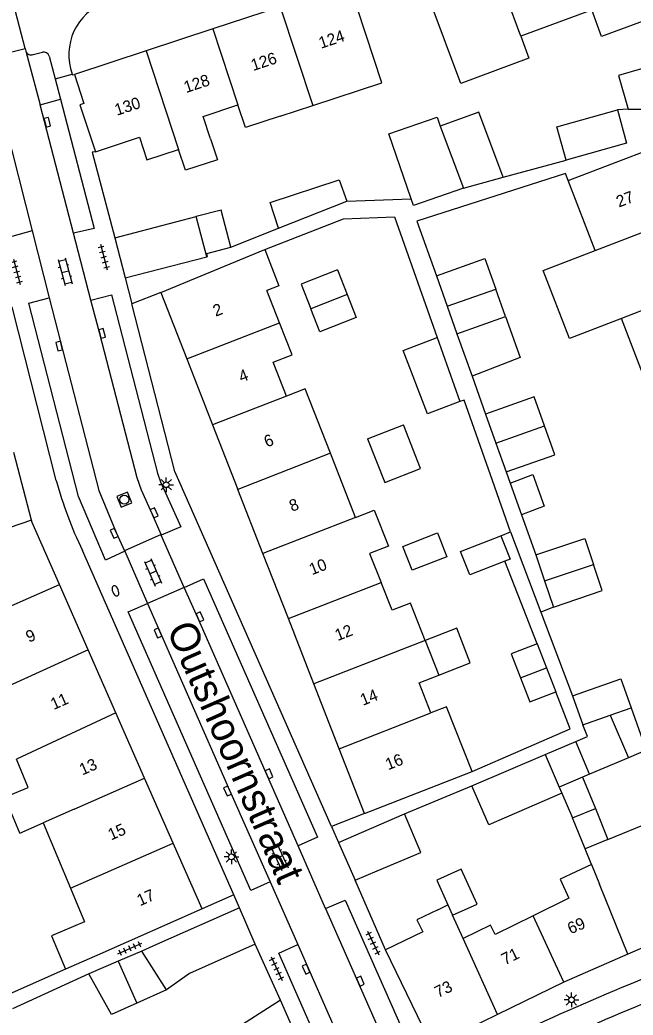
# Model space of a CAD drawing. Extents: x 131000 to 133014, y 396499 to 399001.
# Drawn here: x 132851.2 to 132903.7, y 397454.2 to 397539.4 of the extents above; entities that cross this region are included whole.
import ezdxf

# ---------------------------------------------------------------- set-up
doc = ezdxf.new("R2010")
doc.units = 0
for name, color, linetype in [('gg-afsc-erfafscheiding', 7, 'Continuous'), ('gg-afsc-muur', 7, 'Continuous'), ('gg-anno-huisnummerreeks BGT', 7, 'Continuous'), ('gg-anno-openbare ruimte label', 7, 'Continuous'), ('gg-bbg-bijgebouw', 7, 'Continuous'), ('gg-bbg-gedigitaliseerde bebouwing', 7, 'Continuous'), ('gg-bbg-gedigitaliseerde bijgebouw', 7, 'Continuous'), ('gg-bbg-hoofdgebouw', 7, 'Continuous'), ('gg-bbg-luifel en loopbrug', 7, 'Continuous'), ('gg-bbg-tussenscheiding', 7, 'Continuous'), ('gg-knt-verharding', 7, 'Continuous'), ('gg-knt-verharding nz', 7, 'Continuous'), ('gt-grn-weggrens', 7, 'Continuous'), ('gt-symb-brandkraan', 7, 'Continuous'), ('gt-symb-klinker verharding', 7, 'Continuous'), ('gt-symb-kolk', 7, 'Continuous'), ('gt-symb-lichtmast', 7, 'Continuous'), ('gt-symb-rioolschacht', 7, 'Continuous'), ('gt-symb-tegel verharding', 7, 'Continuous')]:
    doc.layers.add(name, color=color, linetype=linetype)

# ---------------------------------------------------------------- blocks, each defined once
blk = doc.blocks.new('gt0-KOLK')
at = {"layer": 'gt-symb-kolk'}
blk.add_lwpolyline([(0, 0), (0.375, 0), (0.375, 0.4), (-0.375, 0.4), (-0.375, 0), (0, 0)], dxfattribs=at)
blk = doc.blocks.new('gt0-KL1')
at = {"layer": 'gt-symb-klinker verharding'}
for p, q in [((-1.15, 0.3), (1.15, 0.3)), ((-1, -0.3), (-1, 0.3)), ((-0.5, 0.3), (-0.5, 0.45)), ((0, -0.3), (0, 0.3)), ((0.5, 0.3), (0.5, 0.45)), ((1, -0.3), (1, 0.3)), ((-1.15, -0.3), (1.15, -0.3)), ((-0.5, -0.45), (-0.5, -0.3)), ((0.5, -0.45), (0.5, -0.3))]:
    blk.add_line(p, q, dxfattribs=at)
blk = doc.blocks.new('gt0-TEG1')
at = {"layer": 'gt-symb-tegel verharding'}
for p, q in [((-1.125, 0), (1.125, 0)), ((-0.9, -0.25), (-0.9, 0.25)), ((-0.45, -0.25), (-0.45, 0.25)), ((0, -0.25), (0, 0.25)), ((0.45, -0.25), (0.45, 0.25)), ((0.9, -0.25), (0.9, 0.25))]:
    blk.add_line(p, q, dxfattribs=at)
blk = doc.blocks.new('gt0-LMAST')
at = {"layer": 'gt-symb-lichtmast'}
for p, q in [((-0.182, 0.173), (-0.447, 0.438)), ((-0.005, 0.246), (-0.005, 0.621)), ((0.172, 0.173), (0.437, 0.438)), ((-0.255, -0.004), (-0.63, -0.004)), ((-0.182, -0.181), (-0.447, -0.446)), ((-0.005, -0.254), (-0.005, -0.629)), ((0.437, -0.446), (0.172, -0.181)), ((0.245, -0.004), (0.62, -0.004))]:
    blk.add_line(p, q, dxfattribs=at)
blk.add_circle((-0.005, -0.004), 0.25, dxfattribs=at)
blk = doc.blocks.new('gt0-BR')
at = {"layer": 'gt-symb-brandkraan'}
for centre, radius, start, end in [((-0.244, 0), 0.206, 107.56694, 252.43307), ((0.599, -2.664), 3, 106.89205, 107.56694), ((0, -0.691), 0.938, 73.10799, 106.89205), ((-0.599, -2.664), 3, 72.43309, 73.10799), ((0.244, 0), 0.206, 287.56695, 72.43309), ((0.599, 2.664), 3, 252.43307, 253.10797), ((0, 0.691), 0.938, 253.10797, 286.89206), ((-0.599, 2.664), 3, 286.89206, 287.56695)]:
    blk.add_arc(centre, radius, start, end, dxfattribs=at)
blk = doc.blocks.new('gt0-RS')
at = {"layer": 'gt-symb-rioolschacht'}
blk.add_lwpolyline([(-0.5, -0.5), (0.5, -0.5), (0.5, 0.5), (-0.5, 0.5)], close=True, dxfattribs=at)
blk.add_circle((0, 0), 0.375, dxfattribs=at)

msp = doc.modelspace()

# ---------------------------------------------------------------- linework, layer by layer
at = {"layer": 'gg-afsc-erfafscheiding'}
for p, q in [((132903.24, 397531.775), (132902.322, 397531.721)), ((132892.55, 397525.95), (132897.933, 397527.421)), ((132879.173, 397523.912), (132884.686, 397524.113)), ((132872.157, 397519.757), (132878.885, 397522.391)), ((132869.255, 397519.977), (132873.337, 397521.589)), ((132863.27, 397516.08), (132860.786, 397515.11)), ((132889.891, 397508.937), (132891.05, 397505.681)), ((132892.815, 397500.723), (132893.152, 397499.776)), ((132893.181, 397495.596), (132891.629, 397500)), ((132894.117, 397497.066), (132895.34, 397493.63)), ((132892.351, 397495.272), (132893.181, 397495.596)), ((132893.181, 397495.596), (132895.769, 397488.738)), ((132894.087, 397489.509), (132892.69, 397493.084)), ((132895.45, 397486.015), (132894.087, 397489.509)), ((132896.844, 397489.158), (132895.769, 397488.738)), ((132895.769, 397488.738), (132898.481, 397481.553)), ((132898.295, 397478.732), (132897.05, 397481.916)), ((132889.892, 397475.091), (132898.295, 397478.732)), ((132884.105, 397471.47), (132889.866, 397473.87)), ((132880.7, 397471.48), (132877.873, 397470.377)), ((132855.112, 397458.175), (132849.516, 397455.691)), ((132857.106, 397457.775), (132850.576, 397454.777))]:
    msp.add_line(p, q, dxfattribs=at)
for points in [[(132898.115, 397525.666), (132897.879, 397526.278), (132885.171, 397522.191), (132886.835, 397517.52)], [(132878.885, 397522.391), (132883.27, 397522.559), (132886.909, 397512.231)], [(132891.629, 397500), (132889.212, 397506.862), (132888.838, 397506.756)]]:
    msp.add_lwpolyline(points, dxfattribs=at)
at = {"layer": 'gg-afsc-muur'}
for p, q in [((132854.32, 397500), (132850.537, 397514.873)), ((132877.873, 397470.377), (132864.812, 397500)), ((132869.506, 397464.526), (132856.559, 397494.012)), ((132882.49, 397459.83), (132879.88, 397465.77)), ((132873.5, 397455.517), (132871.348, 397460.3))]:
    msp.add_line(p, q, dxfattribs=at)
for points in [[(132857.68, 397528.13), (132857.39, 397528.09), (132859.33, 397520.76)], [(132864.812, 397500), (132864.48, 397500.752), (132860.786, 397515.11)]]:
    msp.add_lwpolyline(points, dxfattribs=at)
msp.add_arc((132887.511, 397508.998), 34.389, 195.16819, 205.83481, dxfattribs=at)
at = {"layer": 'gg-bbg-bijgebouw'}
for p, q in [((132859.33, 397520.76), (132860.21, 397517.35)), ((132860.21, 397517.35), (132867.193, 397519.151)), ((132889.866, 397473.87), (132896.139, 397476.535)), ((132878.48, 397469), (132884.105, 397471.47)), ((132878.48, 397469), (132879.88, 397465.77)), ((132871.348, 397460.3), (132870.002, 397463.426)), ((132861.639, 397459.72), (132859.608, 397458.848)), ((132871.348, 397460.3), (132865.707, 397457.8))]:
    msp.add_line(p, q, dxfattribs=at)
for points in [[(132903.24, 397531.775), (132904.811, 397531.786), (132909.356, 397533.095)], [(132897.933, 397527.421), (132897.135, 397530.265), (132902.322, 397531.721)], [(132902.322, 397531.721), (132903.109, 397528.879), (132897.933, 397527.421)], [(132867.193, 397519.151), (132867.267, 397519.17), (132867.2, 397519.427), (132869.255, 397519.977)], [(132870.002, 397463.426), (132862.907, 397460.281), (132861.639, 397459.72)]]:
    msp.add_lwpolyline(points, dxfattribs=at)
at = {"layer": 'gg-bbg-gedigitaliseerde bebouwing'}
for p, q in [((132900.027, 397540.231), (132894.06, 397538.018)), ((132873.48, 397531.177), (132876.26, 397532.093)), ((132898.115, 397525.666), (132905.57, 397528.54)), ((132862.07, 397527.43), (132864.791, 397528.33)), ((132900.418, 397519.695), (132898.115, 397525.666)), ((132873.421, 397513.497), (132872.349, 397516.245)), ((132904.988, 397507.85), (132902.667, 397513.864)), ((132879.933, 397496.829), (132877.788, 397502.32)), ((132885.875, 397486.3), (132887.04, 397483.319)), ((132886.914, 397473.921), (132889.892, 397475.091)), ((132851.22, 397469.818), (132853.196, 397470.687)), ((132853.196, 397470.687), (132855.538, 397465.101)), ((132901.518, 397469.269), (132905.139, 397470.742)), ((132900.11, 397467.118), (132899.559, 397468.472)), ((132886.97, 397463.25), (132885.17, 397462.38)), ((132886.97, 397463.25), (132887.826, 397463.664)), ((132889.123, 397460.783), (132888.226, 397462.776)), ((132895.129, 397462.74), (132891.868, 397461.132))]:
    msp.add_line(p, q, dxfattribs=at)
for points in [[(132894.06, 397538.018), (132894.745, 397536.132), (132888.921, 397533.97), (132885, 397544.54)], [(132876.26, 397532.093), (132882.167, 397534.038), (132879.4, 397542.48)], [(132906.92, 397540.19), (132900.964, 397538.01), (132900.137, 397540.272), (132900.027, 397540.231)], [(132867.521, 397529.233), (132866.886, 397531.162), (132869.867, 397532.144)], [(132873.48, 397531.177), (132870.506, 397530.199), (132869.867, 397532.144)], [(132867.521, 397529.233), (132868.107, 397527.45), (132865.375, 397526.552), (132864.791, 397528.33)], [(132872.157, 397519.757), (132873.372, 397516.645), (132872.349, 397516.245)], [(132902.667, 397513.864), (132898.217, 397512.148), (132895.968, 397517.979), (132900.418, 397519.695)], [(132874.005, 397507.218), (132872.875, 397510.112), (132874.495, 397510.744), (132873.421, 397513.497)], [(132877.788, 397502.32), (132875.627, 397507.852), (132874.005, 397507.218)], [(132879.933, 397496.829), (132881.525, 397497.45), (132882.733, 397494.381), (132881.123, 397493.752), (132882.111, 397491.271)], [(132885.875, 397486.3), (132884.623, 397489.504), (132883.043, 397488.887), (132882.111, 397491.271)], [(132886.362, 397480.101), (132885.361, 397482.663), (132887.04, 397483.319)], [(132889.892, 397475.091), (132887.716, 397480.633), (132886.362, 397480.101)], [(132851.22, 397469.818), (132849.931, 397472.892), (132851.923, 397473.726), (132850.912, 397476.138)], [(132900.11, 397467.118), (132897.417, 397465.881), (132898.172, 397464.24), (132895.129, 397462.74)], [(132855.538, 397465.101), (132856.747, 397462.216), (132853.902, 397461.007), (132855.112, 397458.175)], [(132891.868, 397461.132), (132891.47, 397461.94), (132889.123, 397460.783)]]:
    msp.add_lwpolyline(points, dxfattribs=at)
at = {"layer": 'gg-bbg-gedigitaliseerde bijgebouw'}
for p, q in [((132889.161, 397525.009), (132892.55, 397525.95)), ((132873.337, 397521.589), (132879.173, 397523.912)), ((132859.33, 397520.76), (132866.295, 397522.581)), ((132878.386, 397518.031), (132879.218, 397515.904)), ((132886.835, 397517.52), (132887.76, 397514.919)), ((132892.745, 397514.038), (132891.913, 397516.373)), ((132887.76, 397514.919), (132888.6, 397512.562)), ((132888.6, 397512.562), (132892.745, 397514.038)), ((132886.909, 397512.231), (132888.838, 397506.756)), ((132891.05, 397505.681), (132891.932, 397503.202)), ((132880.957, 397503.559), (132884.031, 397504.76)), ((132891.932, 397503.202), (132892.815, 397500.723)), ((132893.152, 397499.776), (132894.117, 397497.066)), ((132888.909, 397493.928), (132892.351, 397495.272)), ((132895.34, 397493.63), (132896.092, 397491.394)), ((132896.092, 397491.394), (132896.844, 397489.158)), ((132895.45, 397486.015), (132896.25, 397483.966)), ((132896.25, 397483.966), (132897.05, 397481.916)), ((132898.481, 397481.553), (132899.356, 397479.071)), ((132899.356, 397479.071), (132901.716, 397479.903)), ((132901.716, 397479.903), (132903.26, 397476.268)), ((132896.139, 397476.535), (132898.754, 397477.646)), ((132899.939, 397474.857), (132898.754, 397477.646)), ((132899.939, 397474.857), (132899.348, 397474.606)), ((132899.348, 397474.606), (132897.345, 397473.756)), ((132897.345, 397473.756), (132897.571, 397473.236)), ((132898.478, 397471.131), (132900.437, 397471.928)), ((132900.437, 397471.928), (132901.518, 397469.269)), ((132899.559, 397468.472), (132898.478, 397471.131)), ((132859.608, 397458.848), (132861.206, 397455.265)), ((132865.707, 397457.8), (132863.752, 397456.401)), ((132863.752, 397456.401), (132861.206, 397455.265))]:
    msp.add_line(p, q, dxfattribs=at)
for points in [[(132908.31, 397536.37), (132902.406, 397534.67), (132903.24, 397531.775)], [(132884.686, 397524.113), (132882.776, 397529.675), (132886.912, 397531.096), (132887.177, 397530.311)], [(132892.55, 397525.95), (132890.484, 397531.534), (132887.177, 397530.311)], [(132873.337, 397521.589), (132872.611, 397523.797), (132878.522, 397525.74), (132879.173, 397523.912)], [(132889.161, 397525.009), (132884.883, 397523.54), (132884.686, 397524.113)], [(132869.255, 397519.977), (132868.439, 397523.135), (132866.295, 397522.581)], [(132886.835, 397517.52), (132890.98, 397518.996), (132891.913, 397516.373)], [(132878.386, 397518.031), (132875.265, 397516.811), (132876.096, 397514.686)], [(132879.218, 397515.904), (132879.988, 397513.934), (132876.867, 397512.714), (132876.096, 397514.686)], [(132888.838, 397506.756), (132886.084, 397505.694), (132883.997, 397511.108), (132886.909, 397512.231)], [(132896.078, 397504.677), (132895.195, 397507.156), (132891.05, 397505.681)], [(132880.957, 397503.559), (132882.418, 397499.821), (132885.492, 397501.023), (132884.031, 397504.76)], [(132892.815, 397500.723), (132896.96, 397502.198), (132896.078, 397504.677)], [(132893.152, 397499.776), (132895.093, 397500.505), (132896.057, 397497.794), (132894.117, 397497.066)], [(132887.747, 397493.474), (132884.766, 397492.309), (132883.965, 397494.358), (132886.946, 397495.523), (132887.747, 397493.474)], [(132892.351, 397495.272), (132893.137, 397493.259), (132892.69, 397493.084)], [(132895.34, 397493.63), (132899.526, 397495.037), (132900.275, 397492.81)], [(132892.69, 397493.084), (132889.696, 397491.915), (132888.909, 397493.928)], [(132896.844, 397489.158), (132901.03, 397490.565), (132900.275, 397492.81)], [(132895.45, 397486.015), (132893.231, 397485.147), (132894.032, 397483.098)], [(132894.032, 397483.098), (132894.833, 397481.049), (132897.05, 397481.916)], [(132898.481, 397481.553), (132902.623, 397483.013), (132903.506, 397480.534)], [(132903.506, 397480.534), (132904.793, 397476.92), (132903.26, 397476.268)], [(132897.571, 397473.236), (132891.319, 397470.522), (132889.866, 397473.87)], [(132879.88, 397465.77), (132881.773, 397466.591), (132885.499, 397468.159), (132884.105, 397471.47)], [(132888.226, 397462.776), (132890.323, 397463.722), (132888.966, 397466.73), (132886.869, 397465.784), (132887.826, 397463.664)]]:
    msp.add_lwpolyline(points, dxfattribs=at)
at = {"layer": 'gg-bbg-hoofdgebouw'}
for p, q in [((132873.482, 397540.537), (132867.729, 397538.648)), ((132867.729, 397538.648), (132862.003, 397536.767)), ((132862.003, 397536.767), (132855.89, 397534.76)), ((132863.27, 397516.08), (132872.157, 397519.757)), ((132863.27, 397516.08), (132865.488, 397510.405)), ((132865.488, 397510.405), (132867.697, 397504.752)), ((132867.697, 397504.752), (132869.859, 397499.22)), ((132852.207, 397496.594), (132850.695, 397502.381)), ((132872.003, 397493.734), (132869.859, 397499.22)), ((132874.177, 397488.17), (132872.003, 397493.734)), ((132857.044, 397485.512), (132854.586, 397491.101)), ((132876.361, 397482.583), (132874.177, 397488.17)), ((132859.421, 397480.109), (132857.044, 397485.512)), ((132878.527, 397477.04), (132876.361, 397482.583)), ((132861.884, 397474.508), (132859.421, 397480.109)), ((132880.7, 397471.48), (132878.527, 397477.04)), ((132864.322, 397468.965), (132861.884, 397474.508)), ((132880.7, 397471.48), (132886.914, 397473.921)), ((132866.8, 397463.33), (132864.322, 397468.965)), ((132886.224, 397452.092), (132882.49, 397459.83)), ((132903.227, 397459.453), (132897.729, 397457.066)), ((132897.729, 397457.066), (132892.058, 397454.284))]:
    msp.add_line(p, q, dxfattribs=at)
for points in [[(132855.89, 397534.76), (132856.69, 397532.27), (132856.34, 397532.16), (132857.68, 397528.13)], [(132857.68, 397528.13), (132861.43, 397529.37), (132862.07, 397527.43)], [(132854.586, 397491.101), (132852.26, 397496.39), (132852.207, 397496.594)], [(132866.8, 397463.33), (132858.064, 397459.448), (132855.112, 397458.175)], [(132885.17, 397462.38), (132885.67, 397461.37), (132882.49, 397459.83)], [(132908.951, 397461.785), (132905.73, 397460.54), (132903.227, 397459.453)], [(132873.5, 397455.517), (132869.129, 397452.721), (132869.997, 397451.279)], [(132876.886, 397447.356), (132874.271, 397451.457), (132875.038, 397452.007), (132873.5, 397455.517)], [(132892.058, 397454.284), (132886.49, 397451.54), (132886.224, 397452.092)]]:
    msp.add_lwpolyline(points, dxfattribs=at)
at = {"layer": 'gg-bbg-luifel en loopbrug'}
for p, q in [((132888.6, 397512.562), (132889.891, 397508.937)), ((132903.26, 397476.268), (132899.939, 397474.857)), ((132899.348, 397474.606), (132900.437, 397471.928)), ((132897.571, 397473.236), (132898.478, 397471.131)), ((132859.608, 397458.848), (132857.106, 397457.775))]:
    msp.add_line(p, q, dxfattribs=at)
for points in [[(132892.745, 397514.038), (132893.998, 397510.521), (132889.891, 397508.937)], [(132887.04, 397483.319), (132889.74, 397484.374), (132888.575, 397487.355), (132885.875, 397486.3)], [(132898.754, 397477.646), (132899.777, 397478.081), (132899.356, 397479.071)], [(132861.206, 397455.265), (132859.035, 397454.297), (132857.106, 397457.775)]]:
    msp.add_lwpolyline(points, dxfattribs=at)
at = {"layer": 'gg-bbg-tussenscheiding'}
for p, q in [((132894.06, 397538.018), (132890.898, 397546.729)), ((132873.482, 397540.537), (132876.26, 397532.093)), ((132867.729, 397538.648), (132869.867, 397532.144)), ((132862.003, 397536.767), (132864.791, 397528.33)), ((132887.177, 397530.311), (132889.161, 397525.009)), ((132867.193, 397519.151), (132866.295, 397522.581)), ((132900.418, 397519.695), (132907.873, 397522.57)), ((132910.122, 397516.738), (132902.667, 397513.864)), ((132879.218, 397515.904), (132876.096, 397514.686)), ((132887.76, 397514.919), (132891.913, 397516.373)), ((132865.488, 397510.405), (132873.421, 397513.497)), ((132874.005, 397507.218), (132867.697, 397504.752)), ((132891.932, 397503.202), (132896.078, 397504.677)), ((132877.788, 397502.32), (132869.859, 397499.22)), ((132852.207, 397496.594), (132846.113, 397494.518)), ((132879.933, 397496.829), (132872.003, 397493.734)), ((132896.092, 397491.394), (132900.275, 397492.81)), ((132848.748, 397488.528), (132854.586, 397491.101)), ((132874.177, 397488.17), (132882.111, 397491.271)), ((132885.875, 397486.3), (132876.361, 397482.583)), ((132857.044, 397485.512), (132844.093, 397479.583)), ((132894.032, 397483.098), (132896.25, 397483.966)), ((132859.421, 397480.109), (132850.912, 397476.138)), ((132878.527, 397477.04), (132886.362, 397480.101)), ((132901.716, 397479.903), (132903.506, 397480.534)), ((132896.139, 397476.535), (132897.345, 397473.756)), ((132855.849, 397471.854), (132861.884, 397474.508)), ((132855.849, 397471.854), (132853.196, 397470.687)), ((132855.538, 397465.101), (132864.322, 397468.965)), ((132901.518, 397469.269), (132899.559, 397468.472)), ((132900.11, 397467.118), (132900.79, 397465.446)), ((132903.227, 397459.453), (132900.79, 397465.446)), ((132887.826, 397463.664), (132888.226, 397462.776)), ((132897.729, 397457.066), (132895.129, 397462.74)), ((132892.058, 397454.284), (132889.123, 397460.783)), ((132863.752, 397456.401), (132861.639, 397459.72))]:
    msp.add_line(p, q, dxfattribs=at)
at = {"layer": 'gg-knt-verharding'}
for p, q in [((132848.549, 397536.188), (132851.649, 397536.986)), ((132851.649, 397536.986), (132851.718, 397536.758)), ((132852.343, 397536.455), (132853.132, 397536.667)), ((132853.727, 397536.307), (132854.231, 397534.367)), ((132854.231, 397534.367), (132855.682, 397534.78)), ((132854.231, 397534.367), (132854.681, 397532.636)), ((132852.952, 397532.163), (132854.681, 397532.636)), ((132852.251, 397521.366), (132853.724, 397515.624)), ((132857.288, 397515.42), (132855.802, 397521.16)), ((132863.284, 397495.364), (132860.161, 397493.985)), ((132863.311, 397495.32), (132863.284, 397495.364)), ((132865.271, 397490.832), (132863.311, 397495.32)), ((132860.161, 397493.985), (132860.183, 397493.942)), ((132860.183, 397493.942), (132862.131, 397489.464)), ((132865.271, 397490.832), (132862.131, 397489.464)), ((132877.368, 397463.36), (132875.006, 397468.735)), ((132872.628, 397465.65), (132874.985, 397460.277)), ((132869.506, 397464.526), (132866.8, 397463.33))]:
    msp.add_line(p, q, dxfattribs=at)
for points in [[(132855.682, 397534.78), (132855.696, 397534.732), (132855.89, 397534.76)], [(132852.251, 397521.366), (132850.522, 397520.877), (132847.56, 397532.423)], [(132854.681, 397532.636), (132857.554, 397521.574), (132855.802, 397521.16)], [(132857.288, 397515.42), (132859.047, 397515.885), (132862.979, 397500.614), (132863.245, 397499.885), (132864.968, 397496.034), (132863.311, 397495.32)], [(132860.183, 397493.942), (132858.537, 397493.175), (132856.231, 397498.638), (132851.987, 397515.177), (132853.724, 397515.624)], [(132865.271, 397490.832), (132866.929, 397491.568), (132876.659, 397469.461), (132875.006, 397468.735)], [(132872.628, 397465.65), (132870.961, 397464.894), (132860.478, 397488.761), (132862.131, 397489.464)], [(132877.368, 397463.36), (132879.024, 397464.086), (132884.56, 397451.537)], [(132878.349, 397448.193), (132873.35, 397459.547), (132874.985, 397460.277)]]:
    msp.add_lwpolyline(points, dxfattribs=at)
for centre, radius, start, end in [((132860.223, 397536.423), 4.829, 110.58579, 199.88633), ((132852.168, 397536.889), 0.468, 196.28729, 291.98449), ((132853.216, 397536.135), 0.539, 18.64758, 99.00101), ((132988.049, 397251.791), 221.872, 109.46317, 115.41293)]:
    msp.add_arc(centre, radius, start, end, dxfattribs=at)
at = {"layer": 'gg-knt-verharding nz'}
for p, q in [((132851.718, 397536.758), (132852.952, 397532.163)), ((132849.312, 397532.861), (132852.251, 397521.366)), ((132855.802, 397521.16), (132852.952, 397532.163)), ((132877.368, 397463.36), (132882.859, 397450.873)), ((132874.985, 397460.277), (132879.752, 397449.478))]:
    msp.add_line(p, q, dxfattribs=at)
for points in [[(132853.724, 397515.624), (132857.972, 397499.143), (132859.461, 397495.549), (132860.161, 397493.985)], [(132863.284, 397495.364), (132862.514, 397497.141), (132861.603, 397499.155), (132861.24, 397500.226), (132858.051, 397512.535), (132857.288, 397515.42)], [(132875.006, 397468.735), (132866.432, 397488.244), (132865.271, 397490.832)], [(132862.131, 397489.464), (132869.149, 397473.501), (132872.628, 397465.65)]]:
    msp.add_lwpolyline(points, dxfattribs=at)
for centre, radius, start, end in [((132988.496, 397251.263), 220.551, 109.69416, 115.44154), ((132986.761, 397256.654), 209.904, 109.19905, 115.60111)]:
    msp.add_arc(centre, radius, start, end, dxfattribs=at)
at = {"layer": 'gt-grn-weggrens'}
for p, q in [((132851.649, 397536.986), (132850.342, 397542.065)), ((132860.21, 397517.35), (132860.786, 397515.11)), ((132877.873, 397470.377), (132878.48, 397469)), ((132870.002, 397463.426), (132869.506, 397464.526))]:
    msp.add_line(p, q, dxfattribs=at)

# ---------------------------------------------------------------- block references
at = {"layer": 'gt-symb-brandkraan', "rotation": 112.02484593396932}
msp.add_blockref('gt0-BR', (132859.389, 397490.552), dxfattribs=at)
at = {"layer": 'gt-symb-klinker verharding'}
for p, rotation in [((132855.083, 397517.87), -74.99108632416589), ((132862.595, 397492.136), -66.48544331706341), ((132873.409, 397467.767), -65.04884837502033)]:
    msp.add_blockref('gt0-KL1', p, dxfattribs=dict(at, rotation=rotation))
at = {"layer": 'gt-symb-kolk'}
for p, rotation in [((132853.36, 397530.603), -75.51896562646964), ((132858.051, 397512.535), -75.46349079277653), ((132854.766, 397511.545), 104.30027744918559), ((132862.514, 397497.141), -66.53799977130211), ((132859.461, 397495.549), 112.5141126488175), ((132866.432, 397488.244), -66.22952419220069), ((132863.205, 397487.019), 113.69497103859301), ((132872.345, 397474.812), -66.35749834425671), ((132869.149, 397473.501), 113.77047580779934), ((132875.877, 397458.255), 113.77047580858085), ((132880.155, 397457.055), -66.35749834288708)]:
    msp.add_blockref('gt0-KOLK', p, dxfattribs=dict(at, rotation=rotation))
at = {"layer": 'gt-symb-lichtmast'}
for p in [(132863.73, 397499.636), (132869.312, 397467.778), (132898.402, 397455.543)]:
    msp.add_blockref('gt0-LMAST', p, dxfattribs=at)
at = {"layer": 'gt-symb-rioolschacht', "rotation": 112.33338843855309}
msp.add_blockref('gt0-RS', (132860.146, 397498.353), dxfattribs=at)
at = {"layer": 'gt-symb-tegel verharding'}
for p, rotation in [((132858.393, 397519.127), -74.99108632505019), ((132850.947, 397517.86), -74.99108632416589), ((132881.433, 397460.405), -64.79277878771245), ((132860.624, 397459.928), 23.77047580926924), ((132873.176, 397458.209), -64.76836092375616)]:
    msp.add_blockref('gt0-TEG1', p, dxfattribs=dict(at, rotation=rotation))

# ---------------------------------------------------------------- texts
at = {"layer": 'gg-anno-huisnummerreeks BGT'}
for s, rotation, p in [('124', 18.2, (132876.966, 397536.944)), ('126', 18.2, (132871.165, 397535.039)), ('128', 18.2, (132865.426, 397533.155)), ('130', 18.2, (132859.506, 397531.21)), ('27', 21.1, (132902.452, 397523.349)), ('2', 21.4, (132867.958, 397514.005)), ('4', 21.4, (132870.16, 397508.371)), ('6', 21.4, (132872.332, 397502.813)), ('8', 21.4, (132874.485, 397497.304)), ('10', 21.4, (132876.189, 397491.879)), ('12', 21.4, (132878.392, 397486.24)), ('9', 23.8, (132851.991, 397486.102)), ('11', 23.8, (132854.1, 397480.342)), ('14', 21.4, (132880.556, 397480.704)), ('16', 21.4, (132882.712, 397475.187)), ('13', 23.8, (132856.562, 397474.743)), ('15', 23.8, (132859.013, 397469.171)), ('17', 23.8, (132861.487, 397463.546)), ('69', 23.5, (132898.321, 397461.138)), ('71', 26.1, (132892.7, 397458.498)), ('73', 26.2, (132886.981, 397455.684))]:
    msp.add_text(s, height=1, rotation=rotation, dxfattribs=at).set_placement(p)
at = {"layer": 'gg-anno-openbare ruimte label'}
msp.add_text('Outshoornstraat', height=2.5, rotation=293.7, dxfattribs=at).set_placement((132863.73, 397487.258))

doc.saveas('drawing.dxf')
